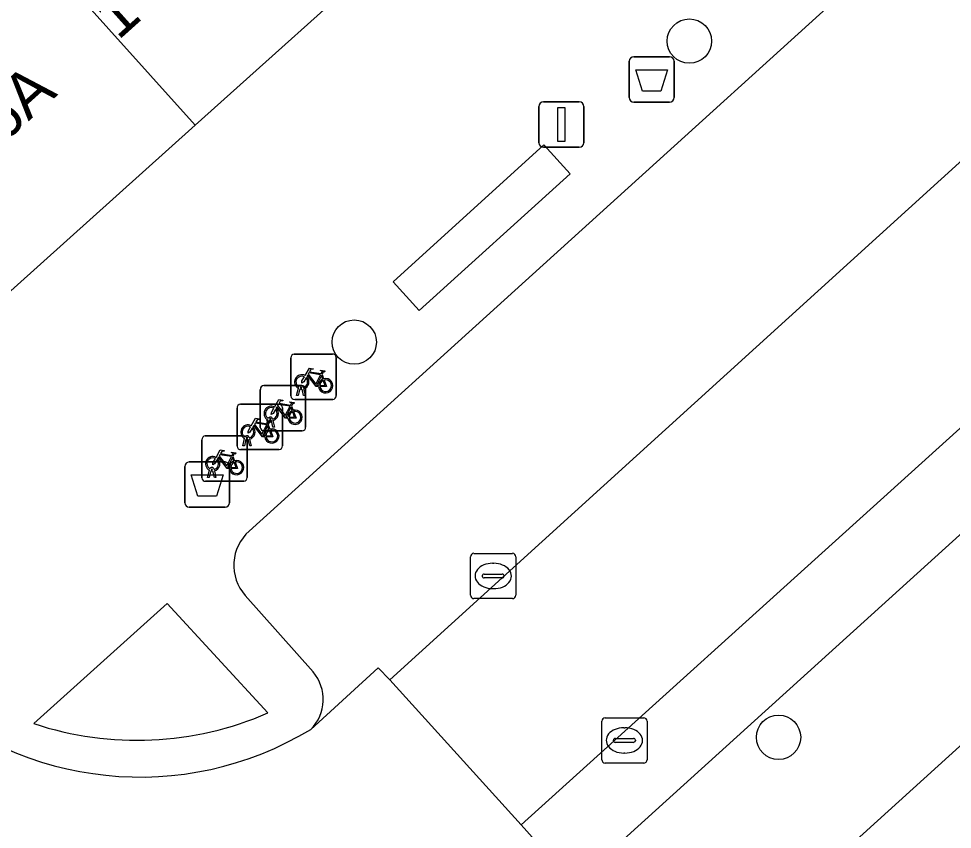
# Model space of a CAD drawing. Extents: x 159039 to 160102, y 381214 to 382524.
# Drawn here: x 159741.44 to 159762.05, y 381929.42 to 381947.32 of the extents above; entities that cross this region are included whole.
import ezdxf

# ---------------------------------------------------------------- set-up
doc = ezdxf.new("R2010")
doc.units = 0
for name, color, linetype in [('IMGEO_Afvalbak', 7, 'Continuous'), ('IMGEO_Boom', 7, 'Continuous'), ('IMGEO_Fietsenrek', 7, 'Continuous'), ('IMGEO_Groenvoorziening', 7, 'Continuous'), ('IMGEO_Kolk', 7, 'Continuous'), ('IMGEO_Lichtmast', 7, 'Continuous'), ('IMGEO_Pand', 7, 'Continuous'), ('IMGEO_Pand_nummerreeks', 7, 'Continuous'), ('IMGEO_Parkeervlak_open', 7, 'Continuous'), ('IMGEO_Rijbaan_lokaal_open', 7, 'Continuous'), ('IMGEO_Voetpad_open', 7, 'Continuous')]:
    doc.layers.add(name, color=color, linetype=linetype)

msp = doc.modelspace()

# ---------------------------------------------------------------- linework, layer by layer
at = {"layer": 'IMGEO_Afvalbak'}
for p, q in [((159754.922, 381945.582), (159754.922, 381946.382)), ((159754.922, 381946.382), (159754.922, 381945.582)), ((159755.022, 381946.482), (159755.812, 381946.482)), ((159755.812, 381946.482), (159755.022, 381946.482)), ((159755.912, 381946.382), (159755.912, 381945.582)), ((159755.912, 381945.582), (159755.912, 381946.382)), ((159755.812, 381945.482), (159755.022, 381945.482)), ((159755.022, 381945.482), (159755.812, 381945.482)), ((159745.21, 381937.535), (159746, 381937.535)), ((159746, 381937.535), (159745.21, 381937.535)), ((159745.11, 381936.635), (159745.11, 381937.435)), ((159745.11, 381937.435), (159745.11, 381936.635)), ((159746.1, 381937.435), (159746.1, 381936.635)), ((159746.1, 381936.635), (159746.1, 381937.435)), ((159746, 381936.535), (159745.21, 381936.535)), ((159745.21, 381936.535), (159746, 381936.535))]:
    msp.add_line(p, q, dxfattribs=at)
for points in [[(159755.065, 381946.196), (159755.769, 381946.196), (159755.62, 381945.726), (159755.214, 381945.726), (159755.065, 381946.196)], [(159745.253, 381937.249), (159745.957, 381937.249), (159745.808, 381936.779), (159745.402, 381936.779), (159745.253, 381937.249)]]:
    msp.add_lwpolyline(points, dxfattribs=at)
for centre, start, end in [((159755.022, 381946.382), 90, 180), ((159755.022, 381946.382), 90, 180), ((159755.812, 381946.382), 0, 90), ((159755.812, 381946.382), 360, 90), ((159755.022, 381945.582), 180, 270), ((159755.022, 381945.582), 180, 270), ((159755.812, 381945.582), 270, 0), ((159755.812, 381945.582), 270, 0), ((159745.21, 381937.435), 90, 180), ((159745.21, 381937.435), 90, 180), ((159746, 381937.435), 0, 90), ((159746, 381937.435), 360, 90), ((159745.21, 381936.635), 180, 270), ((159745.21, 381936.635), 180, 270), ((159746, 381936.635), 270, 0), ((159746, 381936.635), 270, 0)]:
    msp.add_arc(centre, 0.1, start, end, dxfattribs=at)
at = {"layer": 'IMGEO_Boom'}
for centre in [(159756.249, 381946.829), (159748.852, 381940.183), (159758.218, 381931.456)]:
    msp.add_circle(centre, 0.489, dxfattribs=at)
at = {"layer": 'IMGEO_Fietsenrek'}
for p, q in [((159747.453, 381938.993), (159747.453, 381939.834)), ((159747.453, 381939.834), (159747.453, 381938.993)), ((159747.528, 381939.918), (159748.369, 381939.918)), ((159748.369, 381939.918), (159747.528, 381939.918)), ((159748.453, 381939.843), (159748.453, 381939.002)), ((159748.453, 381939.002), (159748.453, 381939.843)), ((159748.14, 381939.467), (159748.176, 381939.372)), ((159746.853, 381939.222), (159747.694, 381939.222)), ((159747.694, 381939.222), (159746.853, 381939.222)), ((159747.58, 381939.002), (159747.619, 381939.162)), ((159747.691, 381939.174), (159747.69, 381939.178)), ((159747.722, 381939.185), (159747.723, 381939.178)), ((159746.778, 381938.297), (159746.778, 381939.138)), ((159746.778, 381939.138), (159746.778, 381938.297)), ((159747.614, 381939.002), (159747.58, 381939.002)), ((159747.649, 381939.15), (159747.614, 381939.002)), ((159747.732, 381939.002), (159747.698, 381939.144)), ((159747.73, 381939.148), (159747.765, 381939.002)), ((159747.765, 381939.002), (159747.732, 381939.002)), ((159747.778, 381939.147), (159747.778, 381938.306)), ((159747.778, 381938.306), (159747.778, 381939.147)), ((159746.34, 381938.809), (159747.181, 381938.809)), ((159747.181, 381938.809), (159746.34, 381938.809)), ((159747.465, 381938.771), (159747.501, 381938.676)), ((159748.378, 381938.918), (159747.537, 381938.918)), ((159747.537, 381938.918), (159748.378, 381938.918)), ((159746.265, 381937.884), (159746.265, 381938.725)), ((159746.265, 381938.725), (159746.265, 381937.884)), ((159747.265, 381938.734), (159747.265, 381937.893)), ((159747.265, 381937.893), (159747.265, 381938.734)), ((159746.905, 381938.306), (159746.944, 381938.466)), ((159746.974, 381938.454), (159746.939, 381938.306)), ((159746.952, 381938.358), (159746.988, 381938.263)), ((159747.016, 381938.478), (159747.015, 381938.482)), ((159747.057, 381938.306), (159747.023, 381938.448)), ((159747.047, 381938.489), (159747.048, 381938.482)), ((159747.055, 381938.452), (159747.09, 381938.306)), ((159747.703, 381938.222), (159746.862, 381938.222)), ((159746.862, 381938.222), (159747.703, 381938.222)), ((159746.939, 381938.306), (159746.905, 381938.306)), ((159747.09, 381938.306), (159747.057, 381938.306)), ((159745.487, 381937.185), (159745.487, 381938.026)), ((159745.487, 381938.026), (159745.487, 381937.185)), ((159745.562, 381938.11), (159746.403, 381938.11)), ((159746.403, 381938.11), (159745.562, 381938.11)), ((159746.392, 381937.893), (159746.431, 381938.053)), ((159746.461, 381938.041), (159746.426, 381937.893)), ((159746.487, 381938.035), (159746.487, 381937.194)), ((159746.487, 381937.194), (159746.487, 381938.035)), ((159746.503, 381938.065), (159746.502, 381938.069)), ((159746.544, 381937.893), (159746.51, 381938.035)), ((159746.534, 381938.076), (159746.535, 381938.069)), ((159746.542, 381938.039), (159746.577, 381937.893)), ((159747.19, 381937.809), (159746.349, 381937.809)), ((159746.349, 381937.809), (159747.19, 381937.809)), ((159746.426, 381937.893), (159746.392, 381937.893)), ((159746.577, 381937.893), (159746.544, 381937.893)), ((159746.174, 381937.659), (159746.21, 381937.564)), ((159745.614, 381937.194), (159745.653, 381937.354)), ((159745.683, 381937.342), (159745.648, 381937.194)), ((159745.725, 381937.366), (159745.724, 381937.37)), ((159745.766, 381937.194), (159745.732, 381937.336)), ((159745.756, 381937.377), (159745.757, 381937.37)), ((159745.764, 381937.34), (159745.799, 381937.194)), ((159746.412, 381937.11), (159745.571, 381937.11)), ((159745.571, 381937.11), (159746.412, 381937.11)), ((159745.648, 381937.194), (159745.614, 381937.194)), ((159745.799, 381937.194), (159745.766, 381937.194))]:
    msp.add_line(p, q, dxfattribs=at)
for points in [[(159747.766, 381939.444), (159747.861, 381939.608), (159747.947, 381939.594), (159747.949, 381939.585), (159747.893, 381939.574), (159747.866, 381939.529), (159748.122, 381939.488)], [(159747.787, 381939.392), (159747.735, 381939.302), (159747.695, 381939.277), (159747.696, 381939.324), (159747.751, 381939.418)], [(159748.062, 381939.2), (159748.012, 381939.2), (159747.821, 381939.451), (159747.802, 381939.419)], [(159748.109, 381939.463), (159747.852, 381939.504), (159747.835, 381939.475), (159748.002, 381939.255), (159748.109, 381939.463)], [(159748.157, 381939.365), (159748.127, 381939.442), (159748.018, 381939.224), (159748.061, 381939.224)], [(159748.122, 381939.488), (159748.147, 381939.537), (159748.141, 381939.541), (159748.118, 381939.545), (159748.106, 381939.552), (159748.105, 381939.555), (159748.107, 381939.56), (159748.202, 381939.545), (159748.204, 381939.535), (159748.194, 381939.522), (159748.182, 381939.516), (159748.168, 381939.522), (159748.14, 381939.467)], [(159748.091, 381939.224), (159748.211, 381939.223), (159748.167, 381939.337)], [(159748.187, 381939.344), (159748.242, 381939.199), (159748.092, 381939.199)], [(159747.091, 381938.748), (159747.186, 381938.912), (159747.272, 381938.898), (159747.274, 381938.889), (159747.218, 381938.878), (159747.191, 381938.833), (159747.447, 381938.792)], [(159747.387, 381938.504), (159747.337, 381938.504), (159747.146, 381938.755), (159747.127, 381938.723)], [(159747.434, 381938.767), (159747.177, 381938.808), (159747.16, 381938.779), (159747.327, 381938.559), (159747.434, 381938.767)], [(159747.482, 381938.669), (159747.452, 381938.746), (159747.343, 381938.528), (159747.386, 381938.528)], [(159747.447, 381938.792), (159747.472, 381938.841), (159747.466, 381938.845), (159747.443, 381938.849), (159747.431, 381938.856), (159747.43, 381938.859), (159747.432, 381938.864), (159747.527, 381938.849), (159747.529, 381938.839), (159747.519, 381938.826), (159747.507, 381938.82), (159747.493, 381938.826), (159747.465, 381938.771)], [(159747.112, 381938.696), (159747.06, 381938.606), (159747.02, 381938.581), (159747.021, 381938.628), (159747.076, 381938.722)], [(159747.416, 381938.528), (159747.536, 381938.527), (159747.492, 381938.641)], [(159747.512, 381938.648), (159747.567, 381938.503), (159747.417, 381938.503)], [(159746.578, 381938.335), (159746.673, 381938.499), (159746.759, 381938.485), (159746.761, 381938.476), (159746.705, 381938.465), (159746.678, 381938.42), (159746.934, 381938.379)], [(159746.874, 381938.091), (159746.824, 381938.091), (159746.633, 381938.342), (159746.614, 381938.31)], [(159746.921, 381938.354), (159746.664, 381938.395), (159746.647, 381938.366), (159746.814, 381938.146), (159746.921, 381938.354)], [(159746.969, 381938.256), (159746.939, 381938.333), (159746.83, 381938.115), (159746.873, 381938.115)], [(159746.934, 381938.379), (159746.959, 381938.428), (159746.953, 381938.432), (159746.93, 381938.436), (159746.918, 381938.443), (159746.917, 381938.446), (159746.919, 381938.451), (159747.014, 381938.436), (159747.016, 381938.426), (159747.006, 381938.413), (159746.994, 381938.407), (159746.98, 381938.413), (159746.952, 381938.358)], [(159746.599, 381938.283), (159746.547, 381938.193), (159746.507, 381938.168), (159746.508, 381938.215), (159746.563, 381938.309)], [(159746.903, 381938.115), (159747.023, 381938.114), (159746.979, 381938.228)], [(159746.999, 381938.235), (159747.054, 381938.09), (159746.904, 381938.09)], [(159745.8, 381937.636), (159745.895, 381937.8), (159745.981, 381937.786), (159745.983, 381937.777), (159745.927, 381937.766), (159745.9, 381937.721), (159746.156, 381937.68)], [(159746.156, 381937.68), (159746.181, 381937.729), (159746.175, 381937.733), (159746.152, 381937.737), (159746.14, 381937.744), (159746.139, 381937.747), (159746.141, 381937.752), (159746.236, 381937.737), (159746.238, 381937.727), (159746.228, 381937.714), (159746.216, 381937.708), (159746.202, 381937.714), (159746.174, 381937.659)], [(159745.821, 381937.584), (159745.769, 381937.494), (159745.729, 381937.469), (159745.73, 381937.516), (159745.785, 381937.61)], [(159746.096, 381937.392), (159746.046, 381937.392), (159745.855, 381937.643), (159745.836, 381937.611)], [(159746.143, 381937.655), (159745.886, 381937.696), (159745.869, 381937.667), (159746.036, 381937.447), (159746.143, 381937.655)], [(159746.191, 381937.557), (159746.161, 381937.634), (159746.052, 381937.416), (159746.095, 381937.416)], [(159746.125, 381937.416), (159746.245, 381937.415), (159746.201, 381937.529)], [(159746.221, 381937.536), (159746.276, 381937.391), (159746.126, 381937.391)]]:
    msp.add_lwpolyline(points, dxfattribs=at)
for centre, radius, start, end in [((159747.531, 381939.84), 0.0779, 92.4484, 184.2845), ((159747.531, 381939.84), 0.0779, 92.4484, 184.2845), ((159748.375, 381939.84), 0.0779, 2.4484, 94.2845), ((159748.375, 381939.84), 0.0779, 2.4484, 94.2845), ((159747.693, 381939.303), 0.159, 62.6766, 242.1369), ((159747.693, 381939.303), 0.129, 63.3192, 238.903), ((159747.693, 381939.303), 0.129, 283.6043, 43.4302), ((159747.693, 381939.303), 0.159, 283.5766, 46.6042), ((159748.22, 381939.219), 0.159, 113.3408, 178.3217), ((159748.22, 381939.219), 0.159, 187.0065, 105.7708), ((159746.856, 381939.144), 0.0779, 92.4484, 184.2845), ((159746.856, 381939.144), 0.0779, 92.4484, 184.2845), ((159747.673, 381939.174), 0.0499, 12.8025, 158.6934), ((159747.673, 381939.174), 0.0174, 12.8025, 163.4502), ((159747.693, 381939.303), 0.129, 253.415, 269.0204), ((159747.7, 381939.144), 0.0779, 2.4484, 94.2845), ((159747.7, 381939.144), 0.0779, 2.4484, 94.2845), ((159748.22, 381939.219), 0.129, 113.923, 177.9556), ((159748.22, 381939.219), 0.129, 188.6715, 104.5883), ((159747.531, 381938.996), 0.0779, 182.4484, 274.2845), ((159747.531, 381938.996), 0.0779, 182.4484, 274.2845), ((159747.693, 381939.303), 0.159, 253.9967, 271.7867), ((159748.375, 381938.996), 0.0779, 272.4484, 4.2845), ((159748.375, 381938.996), 0.0779, 272.4484, 4.2845), ((159746.343, 381938.731), 0.0779, 92.4484, 184.2845), ((159746.343, 381938.731), 0.0779, 92.4484, 184.2845), ((159747.018, 381938.607), 0.159, 62.6766, 242.1369), ((159747.187, 381938.731), 0.0779, 2.4484, 94.2845), ((159747.187, 381938.731), 0.0779, 2.4484, 94.2845), ((159747.018, 381938.607), 0.129, 63.3192, 238.903), ((159747.018, 381938.607), 0.129, 283.6043, 43.4302), ((159747.018, 381938.607), 0.159, 283.5766, 46.6042), ((159747.545, 381938.523), 0.159, 113.3408, 178.3217), ((159747.545, 381938.523), 0.159, 187.0065, 105.7708), ((159747.545, 381938.523), 0.129, 113.923, 177.9556), ((159747.545, 381938.523), 0.129, 188.6715, 104.5883), ((159746.505, 381938.194), 0.159, 62.6766, 242.1369), ((159746.998, 381938.478), 0.0499, 12.8025, 158.6934), ((159747.018, 381938.607), 0.159, 253.9967, 271.7867), ((159746.998, 381938.478), 0.0174, 12.8025, 163.4502), ((159747.018, 381938.607), 0.129, 253.415, 269.0204), ((159746.505, 381938.194), 0.129, 63.3192, 238.903), ((159746.505, 381938.194), 0.129, 283.6043, 43.4302), ((159746.505, 381938.194), 0.159, 283.5766, 46.6042), ((159746.856, 381938.3), 0.0779, 182.4484, 274.2845), ((159746.856, 381938.3), 0.0779, 182.4484, 274.2845), ((159747.032, 381938.11), 0.159, 113.3408, 178.3217), ((159747.032, 381938.11), 0.159, 187.0065, 105.7708), ((159747.032, 381938.11), 0.129, 113.923, 177.9556), ((159747.032, 381938.11), 0.129, 188.6715, 104.5883), ((159747.7, 381938.3), 0.0779, 272.4484, 4.2845), ((159747.7, 381938.3), 0.0779, 272.4484, 4.2845), ((159745.565, 381938.032), 0.0779, 92.4484, 184.2845), ((159745.565, 381938.032), 0.0779, 92.4484, 184.2845), ((159746.409, 381938.032), 0.0779, 2.4484, 94.2845), ((159746.409, 381938.032), 0.0779, 2.4484, 94.2845), ((159746.485, 381938.065), 0.0499, 12.8025, 158.6934), ((159746.505, 381938.194), 0.159, 253.9967, 271.7867), ((159746.485, 381938.065), 0.0174, 12.8025, 163.4502), ((159746.505, 381938.194), 0.129, 253.415, 269.0204), ((159746.343, 381937.887), 0.0779, 182.4484, 274.2845), ((159746.343, 381937.887), 0.0779, 182.4484, 274.2845), ((159747.187, 381937.887), 0.0779, 272.4484, 4.2845), ((159747.187, 381937.887), 0.0779, 272.4484, 4.2845), ((159745.727, 381937.495), 0.159, 62.6766, 242.1369), ((159745.727, 381937.495), 0.129, 63.3192, 238.903), ((159745.727, 381937.495), 0.129, 283.6043, 43.4302), ((159745.727, 381937.495), 0.159, 283.5766, 46.6042), ((159746.254, 381937.411), 0.159, 113.3408, 178.3217), ((159746.254, 381937.411), 0.159, 187.0065, 105.7708), ((159746.254, 381937.411), 0.129, 113.923, 177.9556), ((159746.254, 381937.411), 0.129, 188.6715, 104.5883), ((159745.707, 381937.366), 0.0499, 12.8025, 158.6934), ((159745.727, 381937.495), 0.159, 253.9967, 271.7867), ((159745.707, 381937.366), 0.0174, 12.8025, 163.4502), ((159745.727, 381937.495), 0.129, 253.415, 269.0204), ((159745.565, 381937.188), 0.0779, 182.4484, 274.2845), ((159745.565, 381937.188), 0.0779, 182.4484, 274.2845), ((159746.409, 381937.188), 0.0779, 272.4484, 4.2845), ((159746.409, 381937.188), 0.0779, 272.4484, 4.2845)]:
    msp.add_arc(centre, radius, start, end, dxfattribs=at)
at = {"layer": 'IMGEO_Groenvoorziening'}
for points in [[(159750.281, 381940.883), (159753.618, 381943.895), (159753.037, 381944.54), (159749.708, 381941.514)], [(159762.532, 381931.539), (159752.289, 381922.249), (159753.65, 381920.657), (159764.299, 381929.323)]]:
    msp.add_lwpolyline(points, close=True, dxfattribs=at)
for points in [[(159744.718, 381934.413), (159741.779, 381931.759)], [(159746.941, 381931.994), (159744.718, 381934.413)]]:
    msp.add_lwpolyline(points, dxfattribs=at)
msp.add_arc((159744.054, 381938.605), 7.214, 251.6214, 293.5918, dxfattribs=at)
at = {"layer": 'IMGEO_Kolk'}
for p, q in [((159751.418, 381934.592), (159751.418, 381935.444)), ((159751.493, 381935.518), (159752.345, 381935.518)), ((159752.419, 381935.444), (159752.419, 381934.592)), ((159751.906, 381935.298), (159751.931, 381935.298)), ((159751.72, 381935.061), (159752.118, 381935.061)), ((159751.677, 381935.012), (159751.677, 381935.024)), ((159752.115, 381934.975), (159751.717, 381934.975)), ((159752.161, 381935.024), (159752.161, 381935.012)), ((159751.929, 381934.738), (159751.904, 381934.738)), ((159752.345, 381934.518), (159751.493, 381934.518)), ((159754.314, 381930.962), (159754.314, 381931.814)), ((159754.389, 381931.888), (159755.241, 381931.888)), ((159755.315, 381931.814), (159755.315, 381930.962)), ((159754.802, 381931.668), (159754.827, 381931.668)), ((159754.573, 381931.382), (159754.573, 381931.394)), ((159755.011, 381931.345), (159754.613, 381931.345)), ((159754.616, 381931.431), (159755.014, 381931.431)), ((159755.057, 381931.394), (159755.057, 381931.382)), ((159754.825, 381931.108), (159754.8, 381931.108)), ((159755.241, 381930.888), (159754.389, 381930.888))]:
    msp.add_line(p, q, dxfattribs=at)
for points in [[(159751.418, 381934.592), (159751.418, 381935.444)], [(159751.493, 381935.518), (159752.345, 381935.518)], [(159752.419, 381935.444), (159752.419, 381934.592)], [(159752.345, 381934.518), (159751.493, 381934.518)], [(159754.314, 381930.962), (159754.314, 381931.814)], [(159754.389, 381931.888), (159755.241, 381931.888)], [(159755.315, 381931.814), (159755.315, 381930.962)], [(159755.241, 381930.888), (159754.389, 381930.888)]]:
    msp.add_lwpolyline(points, dxfattribs=at)
for centre, radius, start, end in [((159751.495, 381935.442), 0.0765, 91.552, 178.448), ((159751.495, 381935.442), 0.0765, 91.552, 178.448), ((159752.343, 381935.442), 0.0765, 1.552, 88.448), ((159752.343, 381935.442), 0.0765, 1.552, 88.448), ((159751.717, 381935.021), 0.0403, 85.8775, 175.7526), ((159752.122, 381935.023), 0.0386, 1.7309, 96.639), ((159751.714, 381935.011), 0.0366, 178.938, 274.7102), ((159752.118, 381935.018), 0.043, 264.8664, 352.4533), ((159751.495, 381934.594), 0.0765, 181.552, 268.448), ((159751.495, 381934.594), 0.0765, 181.552, 268.448), ((159752.343, 381934.594), 0.0765, 271.552, 358.448), ((159752.343, 381934.594), 0.0765, 271.552, 358.448), ((159754.391, 381931.812), 0.0765, 91.552, 178.448), ((159754.391, 381931.812), 0.0765, 91.552, 178.448), ((159755.239, 381931.812), 0.0765, 1.552, 88.448), ((159755.239, 381931.812), 0.0765, 1.552, 88.448), ((159754.613, 381931.391), 0.0403, 85.8775, 175.7526), ((159754.61, 381931.381), 0.0366, 178.938, 274.7102), ((159755.014, 381931.388), 0.043, 264.8664, 352.4533), ((159755.018, 381931.393), 0.0386, 1.7309, 96.639), ((159754.391, 381930.964), 0.0765, 181.552, 268.448), ((159754.391, 381930.964), 0.0765, 181.552, 268.448), ((159755.239, 381930.964), 0.0765, 271.552, 358.448), ((159755.239, 381930.964), 0.0765, 271.552, 358.448)]:
    msp.add_arc(centre, radius, start, end, dxfattribs=at)
for centre, major_axis, ratio, start_param, end_param in [((159751.905, 381935.018), (-0.387, 0.002), 0.722429, 4.712389, 7.853982), ((159751.93, 381935.018), (-0.39, 0.002), 0.717154, 1.570796, 4.712389), ((159754.801, 381931.388), (-0.387, 0.002), 0.722429, 4.712389, 7.853982), ((159754.826, 381931.388), (-0.39, 0.002), 0.717154, 1.570796, 4.712389)]:
    msp.add_ellipse(centre, major_axis=major_axis, ratio=ratio, start_param=start_param, end_param=end_param, dxfattribs=at)
at = {"layer": 'IMGEO_Lichtmast'}
for p, q in [((159752.929, 381944.585), (159752.929, 381945.385)), ((159752.929, 381945.385), (159752.929, 381944.585)), ((159753.029, 381945.485), (159753.819, 381945.485)), ((159753.819, 381945.485), (159753.029, 381945.485)), ((159753.919, 381945.385), (159753.919, 381944.585)), ((159753.919, 381944.585), (159753.919, 381945.385)), ((159753.819, 381944.485), (159753.029, 381944.485)), ((159753.029, 381944.485), (159753.819, 381944.485))]:
    msp.add_line(p, q, dxfattribs=at)
msp.add_lwpolyline([(159753.349, 381945.36), (159753.499, 381945.36), (159753.499, 381944.61), (159753.349, 381944.61), (159753.349, 381945.36)], dxfattribs=at)
for centre, start, end in [((159753.029, 381945.385), 90, 180), ((159753.029, 381945.385), 90, 180), ((159753.819, 381945.385), 0, 90), ((159753.819, 381945.385), 360, 90), ((159753.029, 381944.585), 180, 270), ((159753.029, 381944.585), 180, 270), ((159753.819, 381944.585), 270, 0), ((159753.819, 381944.585), 270, 0)]:
    msp.add_arc(centre, 0.1, start, end, dxfattribs=at)
at = {"layer": 'IMGEO_Pand'}
for points in [[(159739.285, 381960.689), (159736.708, 381958.374), (159734.818, 381956.675), (159745.337, 381944.97), (159749.804, 381948.983)], [(159734.818, 381956.675), (159730.24, 381952.562), (159732.944, 381949.496), (159740.758, 381940.855), (159745.337, 381944.97)]]:
    msp.add_lwpolyline(points, close=True, dxfattribs=at)
at = {"layer": 'IMGEO_Parkeervlak_open'}
for points in [[(159776.81, 381963.382), (159774.997, 381961.802), (159746.532, 381936.009)], [(159747.891, 381931.632), (159749.377, 381932.989), (159749.634, 381932.728), (159783.427, 381963.422)], [(159786.018, 381959.79), (159752.536, 381929.526), (159753.705, 381928.216), (159778.451, 381950.642), (159785.168, 381956.704)], [(159746.445, 381934.588), (159747.941, 381932.899)]]:
    msp.add_lwpolyline(points, dxfattribs=at)
for centre, radius, start, end in [((159747.198, 381935.255), 1.006, 131.4648, 221.5281), ((159747.235, 381932.292), 0.931, 314.827, 40.6531)]:
    msp.add_arc(centre, radius, start, end, dxfattribs=at)
at = {"layer": 'IMGEO_Rijbaan_lokaal_open'}
msp.add_lwpolyline([(159786.018, 381959.79), (159787.206, 381960.881), (159784.275, 381964.15), (159783.427, 381963.422), (159749.634, 381932.728), (159752.536, 381929.526)], close=True, dxfattribs=at)
msp.add_lwpolyline([(159753.705, 381928.216), (159752.536, 381929.526), (159749.634, 381932.728), (159749.377, 381932.989), (159747.891, 381931.632)], dxfattribs=at)
msp.add_arc((159744.119, 381937.861), 7.282, 226.9454, 301.1962, dxfattribs=at)
at = {"layer": 'IMGEO_Voetpad_open'}
for points in [[(159782.163, 381963.895), (159778.171, 381964.351), (159777.898, 381964.663), (159780.918, 381967.435), (159782.606, 381968.757), (159776.711, 381973.159), (159772.134, 381969.047), (159767.668, 381965.034), (159763.202, 381961.021), (159758.736, 381957.009), (159754.27, 381952.996), (159749.804, 381948.983), (159745.337, 381944.97), (159740.758, 381940.855), (159737.923, 381933.981), (159739.148, 381932.54)], [(159746.532, 381936.009), (159774.997, 381961.802)], [(159725.903, 381898.13), (159729.499, 381901.679), (159735.282, 381906.952), (159738.616, 381909.996), (159748.937, 381919.256), (159752.289, 381922.249), (159762.532, 381931.539), (159765.876, 381934.557), (159779.75, 381947.105), (159781.515, 381948.718), (159790.978, 381957.239)], [(159785.168, 381956.704), (159778.451, 381950.642), (159753.705, 381928.216), (159738.848, 381914.771), (159731.211, 381907.839)], [(159741.779, 381931.759), (159744.718, 381934.413)], [(159744.718, 381934.413), (159746.941, 381931.994)], [(159747.941, 381932.899), (159746.445, 381934.588)]]:
    msp.add_lwpolyline(points, dxfattribs=at)
msp.add_lwpolyline([(159753.037, 381944.54), (159753.618, 381943.895), (159750.281, 381940.883), (159749.708, 381941.514)], close=True, dxfattribs=at)
for centre, radius, start, end in [((159747.198, 381935.255), 1.006, 131.4648, 221.5281), ((159747.235, 381932.292), 0.931, 314.827, 40.6531), ((159744.119, 381937.861), 7.282, 226.9454, 301.1962), ((159744.054, 381938.605), 7.214, 251.6214, 293.5918)]:
    msp.add_arc(centre, radius, start, end, dxfattribs=at)

# ---------------------------------------------------------------- texts
at = {"layer": 'IMGEO_Pand_nummerreeks'}
for s, rotation, p in [('14-14A', 41.9399, (159743.638, 381946.83)), ('16-16A', 41.9405, (159739.115, 381942.767))]:
    msp.add_text(s, height=1, rotation=rotation, dxfattribs=at).set_placement(p)

doc.saveas('drawing.dxf')
